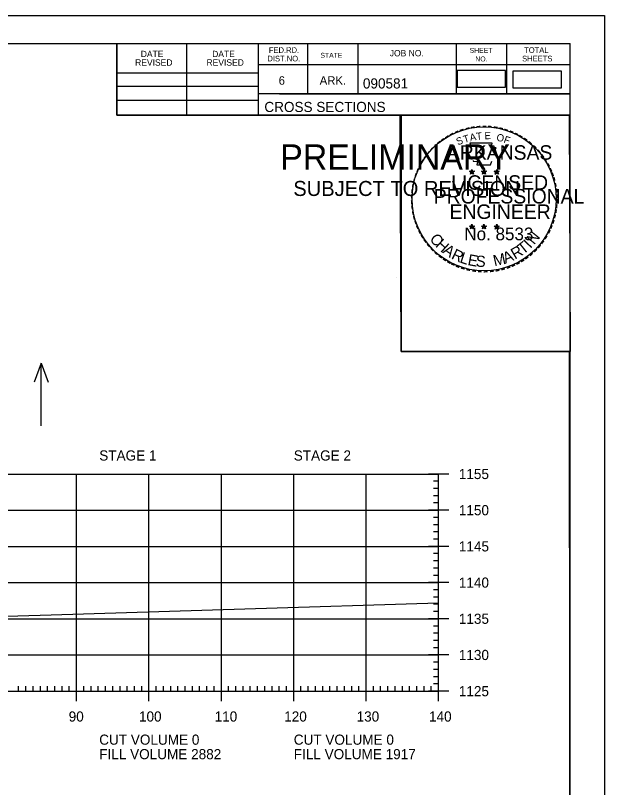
# Model space of a CAD drawing. Extents: x 1322838 to 1324533, y 339903 to 351025.
# Drawn here: x 1323785.3 to 1323866.6, y 341716.5 to 341823.2 of the extents above; entities that cross this region are included whole.
import ezdxf

# ---------------------------------------------------------------- set-up
doc = ezdxf.new("R2010")
doc.units = 0
for name, color, linetype in [('R_Axis', 7, 'Continuous'), ('R_Axis Annot', 7, 'Continuous'), ('R_Border', 7, 'Continuous'), ('R_Border PE', 7, 'Continuous'), ('R_Border Prem', 7, 'Continuous'), ('R_Drive', 7, 'Continuous'), ('R_Exist Surface', 7, 'Continuous'), ('R_Grid', 7, 'Continuous'), ('R_No Plot', 7, 'Continuous'), ('R_Water Annot', 7, 'Continuous')]:
    doc.layers.add(name, color=color, linetype=linetype)

msp = doc.modelspace()

# ---------------------------------------------------------------- linework, layer by layer
at = {"layer": 'R_Axis'}
for p, q in [((1323845.12, 341759.81), (1323842.32, 341759.81)), ((1323843.72, 341729.81), (1323843.72, 341759.81)), ((1323843.72, 341758.81), (1323843.02, 341758.81)), ((1323843.72, 341757.81), (1323843.02, 341757.81)), ((1323843.72, 341756.81), (1323843.02, 341756.81)), ((1323843.72, 341755.81), (1323843.02, 341755.81)), ((1323845.12, 341754.81), (1323842.32, 341754.81)), ((1323843.72, 341753.81), (1323843.02, 341753.81)), ((1323843.72, 341752.81), (1323843.02, 341752.81)), ((1323843.72, 341751.81), (1323843.02, 341751.81)), ((1323845.12, 341749.81), (1323842.32, 341749.81)), ((1323843.72, 341750.81), (1323843.02, 341750.81)), ((1323843.72, 341748.81), (1323843.02, 341748.81)), ((1323843.72, 341747.81), (1323843.02, 341747.81)), ((1323843.72, 341746.81), (1323843.02, 341746.81)), ((1323843.72, 341745.81), (1323843.02, 341745.81)), ((1323845.12, 341744.81), (1323842.32, 341744.81)), ((1323843.72, 341743.81), (1323843.02, 341743.81)), ((1323843.72, 341742.81), (1323843.02, 341742.81)), ((1323843.72, 341741.81), (1323843.02, 341741.81)), ((1323843.72, 341740.81), (1323843.02, 341740.81)), ((1323845.12, 341739.81), (1323842.32, 341739.81)), ((1323843.72, 341738.81), (1323843.02, 341738.81)), ((1323843.72, 341737.81), (1323843.02, 341737.81)), ((1323843.72, 341736.81), (1323843.02, 341736.81)), ((1323843.72, 341735.81), (1323843.02, 341735.81)), ((1323845.12, 341734.81), (1323842.32, 341734.81)), ((1323843.72, 341733.81), (1323843.02, 341733.81)), ((1323843.72, 341732.81), (1323843.02, 341732.81)), ((1323843.72, 341731.81), (1323843.02, 341731.81)), ((1323793.72, 341728.41), (1323793.72, 341731.21)), ((1323803.72, 341728.41), (1323803.72, 341731.21)), ((1323813.72, 341728.41), (1323813.72, 341731.21)), ((1323823.72, 341728.41), (1323823.72, 341731.21)), ((1323833.72, 341728.41), (1323833.72, 341731.21)), ((1323843.72, 341730.81), (1323843.02, 341730.81)), ((1323843.72, 341728.41), (1323843.72, 341731.21)), ((1323563.72, 341729.81), (1323843.72, 341729.81)), ((1323785.72, 341729.81), (1323785.72, 341730.51)), ((1323786.72, 341729.81), (1323786.72, 341730.51)), ((1323787.72, 341729.81), (1323787.72, 341730.51)), ((1323788.72, 341729.81), (1323788.72, 341730.51)), ((1323789.72, 341729.81), (1323789.72, 341730.51)), ((1323790.72, 341729.81), (1323790.72, 341730.51)), ((1323791.72, 341729.81), (1323791.72, 341730.51)), ((1323792.72, 341729.81), (1323792.72, 341730.51)), ((1323794.72, 341729.81), (1323794.72, 341730.51)), ((1323795.72, 341729.81), (1323795.72, 341730.51)), ((1323796.72, 341729.81), (1323796.72, 341730.51)), ((1323797.72, 341729.81), (1323797.72, 341730.51)), ((1323798.72, 341729.81), (1323798.72, 341730.51)), ((1323799.72, 341729.81), (1323799.72, 341730.51)), ((1323800.72, 341729.81), (1323800.72, 341730.51)), ((1323801.72, 341729.81), (1323801.72, 341730.51)), ((1323802.72, 341729.81), (1323802.72, 341730.51)), ((1323804.72, 341729.81), (1323804.72, 341730.51)), ((1323805.72, 341729.81), (1323805.72, 341730.51)), ((1323806.72, 341729.81), (1323806.72, 341730.51)), ((1323807.72, 341729.81), (1323807.72, 341730.51)), ((1323808.72, 341729.81), (1323808.72, 341730.51)), ((1323809.72, 341729.81), (1323809.72, 341730.51)), ((1323810.72, 341729.81), (1323810.72, 341730.51)), ((1323811.72, 341729.81), (1323811.72, 341730.51)), ((1323812.72, 341729.81), (1323812.72, 341730.51)), ((1323814.72, 341729.81), (1323814.72, 341730.51)), ((1323815.72, 341729.81), (1323815.72, 341730.51)), ((1323816.72, 341729.81), (1323816.72, 341730.51)), ((1323817.72, 341729.81), (1323817.72, 341730.51)), ((1323818.72, 341729.81), (1323818.72, 341730.51)), ((1323819.72, 341729.81), (1323819.72, 341730.51)), ((1323820.72, 341729.81), (1323820.72, 341730.51)), ((1323821.72, 341729.81), (1323821.72, 341730.51)), ((1323822.72, 341729.81), (1323822.72, 341730.51)), ((1323824.72, 341729.81), (1323824.72, 341730.51)), ((1323825.72, 341729.81), (1323825.72, 341730.51)), ((1323826.72, 341729.81), (1323826.72, 341730.51)), ((1323827.72, 341729.81), (1323827.72, 341730.51)), ((1323828.72, 341729.81), (1323828.72, 341730.51)), ((1323829.72, 341729.81), (1323829.72, 341730.51)), ((1323830.72, 341729.81), (1323830.72, 341730.51)), ((1323831.72, 341729.81), (1323831.72, 341730.51)), ((1323832.72, 341729.81), (1323832.72, 341730.51)), ((1323834.72, 341729.81), (1323834.72, 341730.51)), ((1323835.72, 341729.81), (1323835.72, 341730.51)), ((1323836.72, 341729.81), (1323836.72, 341730.51)), ((1323837.72, 341729.81), (1323837.72, 341730.51)), ((1323838.72, 341729.81), (1323838.72, 341730.51)), ((1323839.72, 341729.81), (1323839.72, 341730.51)), ((1323840.72, 341729.81), (1323840.72, 341730.51)), ((1323841.72, 341729.81), (1323841.72, 341730.51)), ((1323845.12, 341729.81), (1323842.32, 341729.81)), ((1323842.72, 341729.81), (1323842.72, 341730.51))]:
    msp.add_line(p, q, dxfattribs=at)
at = {"layer": 'R_Border'}
for p, q in [((1323545.72, 341819.27), (1323861.9, 341819.27)), ((1323799.26, 341809.39), (1323799.26, 341819.27)), ((1323808.94, 341809.39), (1323808.94, 341819.27)), ((1323818.8, 341819.27), (1323818.8, 341809.39)), ((1323825.64, 341819.27), (1323825.64, 341812.33)), ((1323832.58, 341819.27), (1323832.58, 341812.33)), ((1323846.16, 341819.27), (1323846.16, 341812.33)), ((1323853.1, 341819.27), (1323853.1, 341812.33)), ((1323861.9, 341613.81), (1323861.9, 341819.27)), ((1323861.9, 341816.33), (1323818.8, 341816.33)), ((1323861.9, 341816.35), (1323861.9, 341816.35)), ((1323799.26, 341815.25), (1323818.8, 341815.25)), ((1323799.26, 341813.39), (1323818.8, 341813.39)), ((1323861.9, 341812.33), (1323818.8, 341812.33)), ((1323821.76, 341812.33), (1323861.9, 341812.33)), ((1323799.26, 341811.45), (1323818.8, 341811.45)), ((1323861.9, 341809.39), (1323799.26, 341809.39))]:
    msp.add_line(p, q, dxfattribs=at)
at = {"layer": 'R_Border PE'}
for p, q in [((1323847.98, 341801.64), (1323848.33, 341801.53)), ((1323847.98, 341801.64), (1323848.23, 341801.6)), ((1323847.98, 341801.64), (1323848.22, 341801.52)), ((1323848.11, 341801.23), (1323848.33, 341801.53)), ((1323848.11, 341801.23), (1323848.24, 341801.48)), ((1323848.11, 341801.23), (1323848.33, 341801.45)), ((1323848.33, 341801.9), (1323848.29, 341801.64)), ((1323848.33, 341801.53), (1323848.33, 341801.9)), ((1323848.33, 341801.9), (1323848.38, 341801.65)), ((1323848.68, 341801.64), (1323848.33, 341801.53)), ((1323848.54, 341801.23), (1323848.33, 341801.53)), ((1323848.54, 341801.23), (1323848.33, 341801.45)), ((1323848.68, 341801.64), (1323848.39, 341801.59)), ((1323848.54, 341801.23), (1323848.41, 341801.52)), ((1323848.68, 341801.64), (1323848.47, 341801.54)), ((1323849.65, 341801.64), (1323850, 341801.53)), ((1323849.65, 341801.64), (1323849.9, 341801.6)), ((1323849.65, 341801.64), (1323849.89, 341801.52)), ((1323849.78, 341801.23), (1323850, 341801.53)), ((1323849.78, 341801.23), (1323849.91, 341801.48)), ((1323849.78, 341801.23), (1323850, 341801.45)), ((1323850, 341801.9), (1323849.96, 341801.64)), ((1323850, 341801.53), (1323850, 341801.9)), ((1323850, 341801.9), (1323850.05, 341801.65)), ((1323850.35, 341801.64), (1323850, 341801.53)), ((1323850.21, 341801.23), (1323850, 341801.53)), ((1323850.21, 341801.23), (1323850, 341801.45)), ((1323850.35, 341801.64), (1323850.06, 341801.59)), ((1323850.21, 341801.23), (1323850.08, 341801.52)), ((1323850.35, 341801.64), (1323850.14, 341801.54)), ((1323851.41, 341801.63), (1323851.76, 341801.52)), ((1323851.41, 341801.63), (1323851.67, 341801.58)), ((1323851.41, 341801.63), (1323851.65, 341801.51)), ((1323851.55, 341801.22), (1323851.76, 341801.52)), ((1323851.55, 341801.22), (1323851.67, 341801.47)), ((1323851.55, 341801.22), (1323851.76, 341801.44)), ((1323851.76, 341801.88), (1323851.72, 341801.63)), ((1323851.76, 341801.52), (1323851.76, 341801.88)), ((1323851.76, 341801.88), (1323851.81, 341801.63)), ((1323852.11, 341801.63), (1323851.76, 341801.52)), ((1323851.98, 341801.22), (1323851.76, 341801.52)), ((1323851.98, 341801.22), (1323851.76, 341801.44)), ((1323852.11, 341801.63), (1323851.82, 341801.58)), ((1323851.98, 341801.22), (1323851.84, 341801.51)), ((1323852.11, 341801.63), (1323851.91, 341801.53)), ((1323847.98, 341794.07), (1323848.33, 341793.96)), ((1323847.98, 341794.07), (1323848.23, 341794.02)), ((1323847.98, 341794.07), (1323848.21, 341793.95)), ((1323848.11, 341793.66), (1323848.33, 341793.96)), ((1323848.11, 341793.66), (1323848.24, 341793.9)), ((1323848.11, 341793.66), (1323848.32, 341793.88)), ((1323848.33, 341794.32), (1323848.28, 341794.07)), ((1323848.54, 341793.66), (1323848.32, 341793.87)), ((1323848.33, 341793.96), (1323848.33, 341794.32)), ((1323848.33, 341794.32), (1323848.37, 341794.07)), ((1323848.67, 341794.07), (1323848.33, 341793.96)), ((1323848.54, 341793.66), (1323848.33, 341793.96)), ((1323848.67, 341794.07), (1323848.39, 341794.02)), ((1323848.54, 341793.66), (1323848.4, 341793.95)), ((1323848.67, 341794.07), (1323848.47, 341793.97)), ((1323849.65, 341794.07), (1323849.99, 341793.96)), ((1323849.65, 341794.07), (1323849.9, 341794.02)), ((1323849.65, 341794.07), (1323849.88, 341793.95)), ((1323849.78, 341793.66), (1323849.99, 341793.96)), ((1323849.78, 341793.66), (1323849.9, 341793.9)), ((1323849.78, 341793.66), (1323849.99, 341793.88)), ((1323849.99, 341794.32), (1323849.95, 341794.07)), ((1323849.99, 341793.96), (1323849.99, 341794.32)), ((1323849.99, 341794.32), (1323850.04, 341794.07)), ((1323850.34, 341794.07), (1323849.99, 341793.96)), ((1323850.21, 341793.66), (1323849.99, 341793.96)), ((1323850.21, 341793.66), (1323849.99, 341793.87)), ((1323850.34, 341794.07), (1323850.06, 341794.02)), ((1323850.21, 341793.66), (1323850.07, 341793.95)), ((1323850.34, 341794.07), (1323850.14, 341793.97)), ((1323851.41, 341794.06), (1323851.76, 341793.95)), ((1323851.41, 341794.06), (1323851.67, 341794.01)), ((1323851.41, 341794.06), (1323851.65, 341793.94)), ((1323851.55, 341793.65), (1323851.76, 341793.95)), ((1323851.55, 341793.65), (1323851.67, 341793.89)), ((1323851.55, 341793.65), (1323851.76, 341793.87)), ((1323851.76, 341794.31), (1323851.72, 341794.06)), ((1323851.76, 341793.95), (1323851.76, 341794.31)), ((1323851.76, 341794.31), (1323851.81, 341794.06)), ((1323852.11, 341794.06), (1323851.76, 341793.95)), ((1323851.97, 341793.65), (1323851.76, 341793.95)), ((1323851.97, 341793.65), (1323851.76, 341793.86)), ((1323852.11, 341794.06), (1323851.82, 341794.01)), ((1323851.97, 341793.65), (1323851.84, 341793.94)), ((1323852.11, 341794.06), (1323851.9, 341793.96))]:
    msp.add_line(p, q, dxfattribs=at)
for points in [[(1323848.02, 341805.52), (1323848.29, 341804.69)], [(1323851.53, 341804.6), (1323851.67, 341804.88), (1323850.99, 341804.86), (1323851.14, 341805.52), (1323848.02, 341805.52)], [(1323848.51, 341803.1), (1323848.51, 341803.01), (1323849.08, 341802.99), (1323849.02, 341802.52), (1323850.89, 341802.52), (1323851.09, 341803.05)], [(1323848.33, 341801.9), (1323848.54, 341801.23), (1323847.98, 341801.64), (1323848.68, 341801.64), (1323848.11, 341801.23), (1323848.33, 341801.9)], [(1323850, 341801.9), (1323850.21, 341801.23), (1323849.65, 341801.64), (1323850.35, 341801.64), (1323849.78, 341801.23), (1323850, 341801.9)], [(1323851.76, 341801.88), (1323851.98, 341801.22), (1323851.41, 341801.63), (1323852.11, 341801.63), (1323851.55, 341801.22), (1323851.76, 341801.88)], [(1323848.33, 341794.32), (1323848.54, 341793.66), (1323847.98, 341794.07), (1323848.67, 341794.07), (1323848.11, 341793.66), (1323848.33, 341794.32)], [(1323849.99, 341794.32), (1323850.21, 341793.66), (1323849.65, 341794.07), (1323850.34, 341794.07), (1323849.78, 341793.66), (1323849.99, 341794.32)], [(1323851.76, 341794.31), (1323851.97, 341793.65), (1323851.41, 341794.06), (1323852.11, 341794.06), (1323851.55, 341793.65), (1323851.76, 341794.31)]]:
    msp.add_lwpolyline(points, dxfattribs=at)
for centre, radius in [((1323848.33, 341801.53), 0.172), ((1323848.33, 341801.53), 0.145), ((1323848.33, 341801.53), 0.116), ((1323848.33, 341801.53), 0.0991), ((1323848.33, 341801.53), 0.0747), ((1323848.33, 341801.53), 0.0495), ((1323848.33, 341801.53), 0.0296), ((1323850, 341801.53), 0.172), ((1323850, 341801.53), 0.145), ((1323850, 341801.53), 0.116), ((1323850, 341801.53), 0.0991), ((1323850, 341801.53), 0.0747), ((1323850, 341801.53), 0.0495), ((1323850, 341801.53), 0.0296), ((1323851.76, 341801.52), 0.172), ((1323851.76, 341801.52), 0.145), ((1323851.76, 341801.52), 0.116), ((1323851.76, 341801.52), 0.0991), ((1323851.76, 341801.52), 0.0747), ((1323851.76, 341801.52), 0.0495), ((1323851.76, 341801.52), 0.0296), ((1323848.32, 341793.96), 0.172), ((1323848.32, 341793.96), 0.145), ((1323848.32, 341793.96), 0.116), ((1323848.32, 341793.96), 0.0991), ((1323848.32, 341793.96), 0.0747), ((1323848.32, 341793.96), 0.0495), ((1323848.32, 341793.96), 0.0296), ((1323849.99, 341793.96), 0.172), ((1323849.99, 341793.96), 0.145), ((1323849.99, 341793.96), 0.116), ((1323849.99, 341793.96), 0.0991), ((1323849.99, 341793.96), 0.0747), ((1323849.99, 341793.96), 0.0495), ((1323849.99, 341793.96), 0.0296), ((1323851.76, 341793.95), 0.172), ((1323851.76, 341793.95), 0.145), ((1323851.76, 341793.95), 0.116), ((1323851.76, 341793.95), 0.0991), ((1323851.76, 341793.95), 0.0747), ((1323851.76, 341793.95), 0.0495), ((1323851.76, 341793.95), 0.0296)]:
    msp.add_circle(centre, radius, dxfattribs=at)
at = {"layer": 'R_Drive'}
for points in [[(1323846.28, 341813.24), (1323852.97, 341813.24), (1323852.97, 341815.55), (1323846.28, 341815.55)], [(1323854, 341813.16), (1323860.68, 341813.16), (1323860.68, 341815.47), (1323854, 341815.47)]]:
    msp.add_lwpolyline(points, close=True, dxfattribs=at)
at = {"layer": 'R_Exist Surface'}
msp.add_lwpolyline([(1323779.39, 341740.03), (1323790.21, 341740.35), (1323843.72, 341741.99)], dxfattribs=at)
at = {"layer": 'R_Grid'}
for p, q in [((1323563.72, 341759.81), (1323843.72, 341759.81)), ((1323793.72, 341729.81), (1323793.72, 341759.81)), ((1323803.72, 341729.81), (1323803.72, 341759.81)), ((1323813.72, 341729.81), (1323813.72, 341759.81)), ((1323823.72, 341729.81), (1323823.72, 341759.81)), ((1323833.72, 341729.81), (1323833.72, 341759.81)), ((1323843.72, 341729.81), (1323843.72, 341759.81)), ((1323563.72, 341754.81), (1323843.72, 341754.81)), ((1323563.72, 341749.81), (1323843.72, 341749.81)), ((1323563.72, 341744.81), (1323843.72, 341744.81)), ((1323563.72, 341739.81), (1323843.72, 341739.81)), ((1323563.72, 341734.81), (1323843.72, 341734.81)), ((1323563.72, 341729.81), (1323843.72, 341729.81))]:
    msp.add_line(p, q, dxfattribs=at)
at = {"layer": 'R_No Plot'}
for p, q in [((1323533.31, 341823.16), (1323866.65, 341823.16)), ((1323837.93, 341786.93), (1323837.93, 341786.93))]:
    msp.add_line(p, q, dxfattribs=at)
for points in [[(1323533.31, 341823.16), (1323866.65, 341823.16), (1323866.65, 341609.82), (1323533.31, 341609.82)], [(1323779.64, 341819.27), (1323799.26, 341819.27), (1323799.26, 341809.39), (1323815.37, 341809.39), (1323838.57, 341809.39), (1323838.57, 341776.72), (1323861.77, 341776.72), (1323861.9, 341613.81), (1323545.72, 341613.81), (1323545.72, 341819.27)], [(1323838.43, 341809.39), (1323861.77, 341809.39), (1323861.91, 341776.72), (1323838.57, 341776.72)]]:
    msp.add_lwpolyline(points, close=True, dxfattribs=at)
msp.add_circle((1323850.01, 341797.83), 9.95, dxfattribs=at)
at = {"layer": 'R_Water Annot'}
for p, q in [((1323788.84, 341775.14), (1323787.87, 341772.48)), ((1323788.84, 341766.45), (1323788.84, 341775.14)), ((1323788.84, 341775.14), (1323789.81, 341772.48))]:
    msp.add_line(p, q, dxfattribs=at)

# ---------------------------------------------------------------- texts
at = {"layer": 'R_Axis Annot'}
for s, p in [('STAGE 1', (1323796.85, 341761.67)), ('STAGE 2', (1323823.72, 341761.67)), ('1155', (1323846.52, 341759.11)), ('1150', (1323846.52, 341754.11)), ('1145', (1323846.52, 341749.11)), ('1140', (1323846.52, 341744.11)), ('1135', (1323846.52, 341739.11)), ('1130', (1323846.52, 341734.11)), ('1125', (1323846.52, 341729.11)), ('90', (1323792.63, 341725.61)), ('100', (1323802.34, 341725.61)), ('110', (1323812.79, 341725.61)), ('120', (1323822.4, 341725.61)), ('130', (1323832.4, 341725.61)), ('140', (1323842.4, 341725.61)), ('CUT VOLUME 0', (1323796.85, 341722.41)), ('CUT VOLUME 0', (1323823.72, 341722.41)), ('FILL VOLUME 2882', (1323796.85, 341720.41)), ('FILL VOLUME 1917', (1323823.72, 341720.41))]:
    msp.add_text(s, height=1.4, dxfattribs=at).set_placement(p)
at = {"layer": 'R_Border'}
for s, height, p in [('DATE', 0.879, (1323802.59, 341817.4)), ('DATE', 0.879, (1323812.45, 341817.4)), ('FED.RD.', 0.782, (1323820.28, 341817.99)), ('JOB NO.', 0.879, (1323836.98, 341817.51)), ('SHEET', 0.684, (1323848.02, 341817.99)), ('TOTAL', 0.782, (1323855.54, 341817.99)), ('REVISED', 0.879, (1323801.81, 341816.22)), ('REVISED', 0.879, (1323811.67, 341816.22)), ('DIST.NO.', 0.782, (1323820.08, 341816.81)), ('STATE', 0.684, (1323827.4, 341817.31)), ('NO.', 0.684, (1323848.8, 341816.81)), ('SHEETS', 0.782, (1323855.26, 341816.81)), ('6', 1.17, (1323821.64, 341813.59)), ('ARK.', 1.172, (1323827.3, 341813.59)), ('090581', 1.4, (1323833.27, 341813.07)), ('CROSS SECTIONS', 1.4, (1323819.66, 341809.82))]:
    msp.add_text(s, height=height, rotation=360, dxfattribs=at).set_placement(p)
at = {"layer": 'R_Border PE'}
for s, height, rotation, p in [('-', 1.6, 19.1761, (1323846.77, 341806.65)), ('-', 1.6, 13.6301, (1323847.52, 341806.89)), ('-', 1.6, 10.2193, (1323848.2, 341807.05)), ('-', 1.6, 5.8968, (1323848.93, 341807.16)), ('-', 1.6, 0.1862, (1323849.7, 341807.23)), ('-', 1.6, 357.743, (1323850.42, 341807.22)), ('-', 1.6, 352.1617, (1323851.17, 341807.16)), ('-', 1.6, 347.2049, (1323851.88, 341807.05)), ('-', 1.6, 342.3362, (1323852.52, 341806.89)), ('-', 1.6, 34.0636, (1323844.91, 341805.69)), ('-', 1.6, 28.7918, (1323845.5, 341806.06)), ('-', 1.6, 24.3072, (1323846.14, 341806.38)), ('S', 1, 21.594, (1323846.38, 341805.2)), ('T', 1, 16.4036, (1323847.29, 341805.53)), ('A', 1, 11.2132, (1323848.12, 341805.78)), ('T', 1, 6.0228, (1323848.97, 341805.95)), ('E', 1, 0.8323, (1323850.07, 341806.06)), ('O', 1, 350.4515, (1323851.67, 341805.85)), ('F', 1, 340.0707, (1323852.63, 341805.62)), ('-', 1.6, 337.8551, (1323853.25, 341806.67)), ('-', 1.6, 334.1211, (1323853.89, 341806.4)), ('-', 1.6, 329.6409, (1323854.46, 341806.12)), ('-', 1.6, 42.9622, (1323843.42, 341804.5)), ('-', 1.6, 38.9507, (1323843.85, 341804.92)), ('-', 1.6, 36.2317, (1323844.33, 341805.3)), ('ARKANSAS', 2, 360, (1323844.87, 341803.23)), ('-', 1.6, 325.8627, (1323855.11, 341805.76)), ('-', 1.6, 320.5297, (1323855.72, 341805.33)), ('-', 1.6, 315.5786, (1323856.32, 341804.84)), ('-', 1.6, 50.6142, (1323842.57, 341803.54)), ('-', 1.6, 48.423, (1323842.97, 341804.02)), ('-', 1.6, 309.8797, (1323856.89, 341804.29)), ('-', 1.6, 58.0706, (1323841.83, 341802.44)), ('-', 1.6, 54.2325, (1323842.15, 341802.97)), ('-', 1.6, 306.6522, (1323857.41, 341803.69)), ('-', 1.4, 303.6753, (1323857.9, 341803.12)), ('-', 1.6, 67.7743, (1323841.26, 341801.22)), ('-', 1.6, 62.8713, (1323841.52, 341801.83)), ('-', 1.6, 299.6684, (1323858.22, 341802.51)), ('-', 1.6, 294.6628, (1323858.54, 341801.9)), ('-', 1.6, 72.3945, (1323841.04, 341800.59)), ('LICENSED', 2, 360, (1323845.47, 341799.08)), ('DWB', 0.01, 360, (1323848.32, 341801.53)), ('DWB', 0.01, 360, (1323849.99, 341801.53)), ('DWB', 0.01, 360, (1323851.75, 341801.51)), ('-', 1.6, 290.5728, (1323858.8, 341801.33)), ('-', 1.6, 75.461, (1323840.84, 341799.87)), ('-', 1.6, 285.1233, (1323859.03, 341800.75)), ('-', 1.6, 280.5493, (1323859.23, 341800)), ('-', 1.6, 85.1863, (1323840.63, 341798.47)), ('-', 1.6, 81.2013, (1323840.71, 341799.16)), ('PROFESSIONAL', 2, 360, (1323843.05, 341797.18)), ('-', 1.6, 276.5962, (1323859.39, 341799.24)), ('-', 1.6, 89.0622, (1323840.61, 341797.77)), ('-', 1.6, 274.3301, (1323859.45, 341798.51)), ('-', 1.6, 269.9407, (1323859.49, 341797.88)), ('-', 1.6, 94.1959, (1323840.64, 341797.04)), ('-', 1.6, 98.9479, (1323840.72, 341796.38)), ('ENGINEER', 2, 360, (1323845.24, 341795.05)), ('-', 1.6, 263.5172, (1323859.47, 341797.22)), ('-', 1.6, 101.7149, (1323840.85, 341795.64)), ('-', 1.6, 255.7626, (1323859.29, 341795.88)), ('-', 1.6, 260.9953, (1323859.4, 341796.56)), ('-', 1.6, 105.4578, (1323841.01, 341795.05)), ('-', 1.6, 109.0874, (1323841.23, 341794.42)), ('-', 1.6, 252.8681, (1323859.11, 341795.16)), ('-', 1.6, 114.0643, (1323841.48, 341793.82)), ('-', 1.6, 115.7289, (1323841.79, 341793.2)), ('No. 8533', 1.757, 360, (1323847.28, 341792.1)), ('DWB', 0.01, 360, (1323848.31, 341793.95)), ('DWB', 0.01, 360, (1323849.98, 341793.95)), ('DWB', 0.01, 360, (1323851.75, 341793.94)), ('-', 1.6, 244.6197, (1323858.62, 341793.86)), ('-', 1.6, 247.8887, (1323858.88, 341794.49)), ('-', 1.6, 120.4471, (1323842.14, 341792.62)), ('C', 1.54, 309.9548, (1323842.4, 341792.25)), ('N', 1.54, 50.7834, (1323856.91, 341791.4)), ('-', 1.6, 239.0712, (1323858.23, 341793.11)), ('-', 1.6, 125.8934, (1323842.55, 341792.06)), ('-', 1.6, 130.7181, (1323843.01, 341791.5)), ('H', 1.54, 317.3873, (1323843.19, 341791.31)), ('T', 1.54, 38.428, (1323855.38, 341790.07)), ('I', 1.54, 46.3033, (1323856.39, 341790.88)), ('-', 1.6, 231.2538, (1323857.39, 341791.89)), ('-', 1.6, 233.8452, (1323857.82, 341792.46)), ('-', 1.6, 134.2238, (1323843.53, 341790.96)), ('-', 1.6, 138.9338, (1323844.05, 341790.5)), ('A', 1.54, 325.5578, (1323844.18, 341790.41)), ('R', 1.54, 334.3187, (1323845.38, 341789.61)), ('L', 1.54, 342.194, (1323846.55, 341789.05)), ('M', 1.54, 12.4404, (1323851.44, 341788.5)), ('A', 1.54, 21.7918, (1323852.94, 341788.86)), ('R', 1.54, 30.5528, (1323854.27, 341789.41)), ('-', 1.6, 221.0851, (1323856.39, 341790.82)), ('-', 1.6, 225.7653, (1323856.92, 341791.33)), ('-', 1.6, 144.6463, (1323844.61, 341790.09)), ('-', 1.6, 148.0898, (1323845.17, 341789.72)), ('E', 1.54, 349.3312, (1323847.66, 341788.69)), ('S', 1.54, 356.4684, (1323848.82, 341788.47)), ('-', 1.6, 212.2491, (1323855.31, 341789.96)), ('-', 1.6, 215.7363, (1323855.84, 341790.35)), ('-', 1.6, 151.5704, (1323845.75, 341789.39)), ('-', 1.6, 154.6002, (1323846.27, 341789.15)), ('-', 1.6, 158.5612, (1323846.89, 341788.89)), ('-', 1.6, 162.7983, (1323847.58, 341788.68)), ('-', 1.6, 195.4743, (1323852.83, 341788.78)), ('-', 1.6, 200.7184, (1323853.51, 341789.02)), ('-', 1.6, 204.2516, (1323854.13, 341789.29)), ('-', 1.6, 207.3568, (1323854.75, 341789.61)), ('-', 1.6, 167.5555, (1323848.29, 341788.52)), ('-', 1.6, 173.1155, (1323849.07, 341788.41)), ('-', 1.6, 176.5183, (1323849.81, 341788.35)), ('-', 1.6, 181.5918, (1323850.56, 341788.37)), ('-', 1.6, 185.8167, (1323851.37, 341788.45)), ('-', 1.6, 191.2858, (1323852.1, 341788.58))]:
    msp.add_text(s, height=height, rotation=rotation, dxfattribs=at).set_placement(p)
at = {"layer": 'R_Border Prem'}
for s, height, p in [('PRELIMINARY', 3.5, (1323821.85, 341801.85)), ('DWB', 0.01, (1323822.59, 341803.7)), ('SUBJECT TO REVISION', 2.0751, (1323823.66, 341798.22))]:
    msp.add_text(s, height=height, rotation=360, dxfattribs=at).set_placement(p)

doc.saveas('drawing.dxf')
